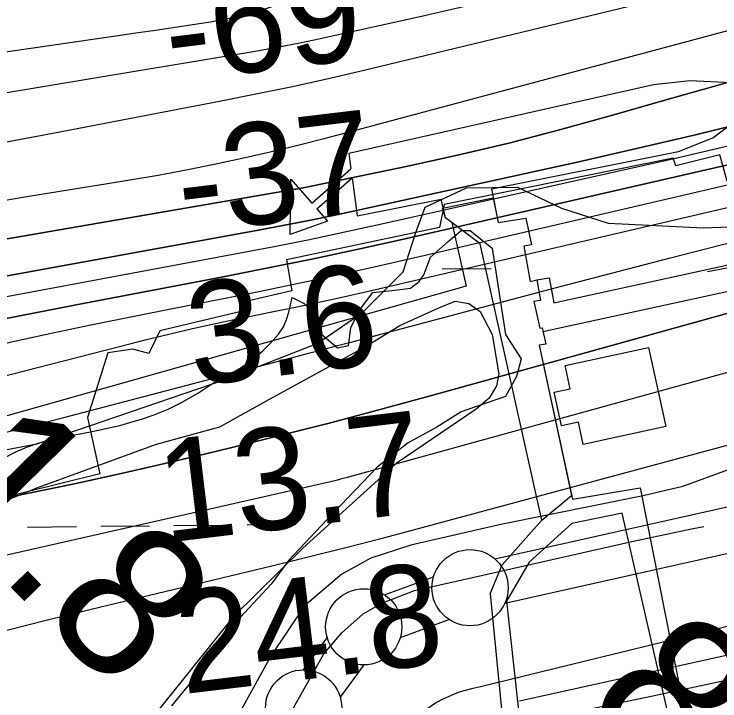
# Model space of a CAD drawing. Extents: x 3651524 to 3689615, y 505651 to 531377.
# Drawn here: x 3669701 to 3670164.1, y 512951.4 to 513402.1 of the extents above; entities that cross this region are included whole.
import ezdxf

# ---------------------------------------------------------------- set-up
doc = ezdxf.new("R2010")
doc.units = 0
for name, color, linetype in [('V-BLDG-OTLN', 7, 'Continuous'), ('V-CHAN-DOCK', 7, 'Continuous'), ('V-FLOD-BASE', 7, 'Continuous'), ('V-LEVE-TOET', 7, 'Continuous'), ('V-RIVR-EDGE', 7, 'Continuous'), ('V-RIVR-RANG', 7, 'Continuous'), ('V-ROAD-CNTR', 7, 'Continuous'), ('V-RRAP-FSHR', 7, 'Continuous'), ('V-RRAP-RVMT', 7, 'Continuous'), ('V-SITE-OTLN', 7, 'Continuous'), ('V-SITE-VEGE', 7, 'Continuous'), ('V-SURV-IDEN', 7, 'Continuous'), ('V-SURV-LINE', 7, 'Continuous'), ('V-TOPO-DPTH', 7, 'Continuous'), ('V-TOPO-MAJR', 7, 'Continuous'), ('V-TOPO-MINR', 7, 'Continuous'), ('V-TOPO-WATR', 7, 'Continuous'), ('V-UTIL-LINE', 7, 'Continuous'), ('V-WETL-SWMP', 7, 'Continuous')]:
    doc.layers.add(name, color=color, linetype=linetype)

msp = doc.modelspace()

# ---------------------------------------------------------------- linework, layer by layer
at = {"layer": 'V-BLDG-OTLN'}
msp.add_lwpolyline([(3670062.557, 513171.459), (3670117.351, 513183.29), (3670128.566, 513131.351), (3670074.482, 513119.675), (3670071.316, 513134.349), (3670060.22, 513131.953), (3670055.448, 513154.047), (3670065.829, 513156.289)], close=True, dxfattribs=at)
at = {"layer": 'V-CHAN-DOCK'}
for p, q in [((3669896.304, 513278.158), (3669921.968, 513300.7)), ((3669899.612, 513274.41), (3669922.762, 513294.742)), ((3670047.344, 513069.911), (3670066.843, 513086.109))]:
    msp.add_line(p, q, dxfattribs=at)
for points in [[(3670014.334, 513287.407), (3670136.915, 513312.026), (3670159.429, 513320.904), (3670178.533, 513335.244), (3670183.753, 513342.174), (3670195.421, 513344.855), (3670190.647, 513365.886), (3670170.806, 513361.382), (3670171.711, 513357.096), (3670144.419, 513358.462), (3670120.542, 513355.73), (3669920.64, 513310.66), (3669921.968, 513300.7)], [(3669899.612, 513274.41), (3669906.751, 513266.324), (3669882.193, 513257.414), (3669882.494, 513293.794), (3669896.304, 513278.158)], [(3669922.762, 513294.742), (3669926.098, 513269.687), (3669981.134, 513280.74)], [(3670014.334, 513287.407), (3670018.738, 513265.442), (3670036.815, 513268.239), (3670040.596, 513250.753), (3670035.486, 513249.758), (3670039.674, 513226.571), (3670043.996, 513227.761), (3670046.39, 513214.203), (3670042.064, 513213.603), (3670046.041, 513195.92), (3670047.418, 513196.119), (3670050, 513185.51), (3670045.48, 513184.908), (3670066.843, 513086.109)], [(3670047.344, 513069.911), (3670006.781, 513251.257), (3669984.13, 513268.501), (3669981.134, 513280.74)]]:
    msp.add_lwpolyline(points, dxfattribs=at)
at = {"layer": 'V-FLOD-BASE'}
msp.add_lwpolyline([(3669677.184, 512763.606), (3669708.711, 512762.893), (3669724.936, 512762.406), (3669736.671, 512764.282), (3669751.963, 512768.277), (3669766.324, 512774.383), (3669786.869, 512786.965), (3669799.112, 512796.626), (3669810.155, 512811.558), (3669830.645, 512845.245), (3669869.502, 512920.266), (3669904.166, 512982.216), (3669916.137, 512995.964), (3669929.955, 513008.397), (3669942.204, 513015.42), (3669963.683, 513023.784), (3669994.928, 513030.72), (3670106.453, 513055.933), (3670146.664, 513064.476), (3670153.518, 513065.813)], dxfattribs=at)
at = {"layer": 'V-LEVE-TOET'}
for points in [[(3670515.666, 513189.807), (3670399.264, 513162.208), (3670274.961, 513129.975), (3670190.595, 513108.921), (3670169.505, 513103.062), (3670145.126, 513094.032), (3670138.933, 513091.773), (3670126.671, 513088.974), (3670113.886, 513085.908), (3670020.413, 513067.206), (3669961.222, 513053.47), (3669935.126, 513044.962), (3669916.026, 513034.493), (3669891.544, 513013.722), (3669869.729, 512981.218), (3669819.836, 512890.738), (3669790.822, 512836.715)], [(3670236.848, 513016.829), (3670076.039, 512977.432), (3670006.112, 512960.284)], [(3670006.112, 512960.284), (3670001.932, 512959.477), (3669997.801, 512958.453), (3669993.727, 512957.214), (3669989.726, 512955.764), (3669985.804, 512954.105), (3669981.976, 512952.245), (3669978.249, 512950.187), (3669974.636, 512947.936), (3669971.144, 512945.499), (3669967.787, 512942.884), (3669964.57, 512940.096), (3669961.502, 512937.145), (3669958.596, 512934.036), (3669955.854, 512930.78), (3669953.286, 512927.385), (3669950.9, 512923.86)]]:
    msp.add_lwpolyline(points, dxfattribs=at)
at = {"layer": 'V-RIVR-EDGE'}
msp.add_lwpolyline([(3669578.266, 513093.984), (3669715.805, 513120.058), (3669839.577, 513162.375), (3669900.269, 513186.238), (3669929.735, 513206.576), (3669956.215, 513232.925), (3669964.683, 513258.718), (3669970.728, 513275.513), (3669997.774, 513288.053), (3670031.393, 513288.57), (3670060.175, 513274.691), (3670090.767, 513265.01), (3670153.193, 513261.854), (3670182.012, 513262.984), (3670210.223, 513261.113), (3670230.619, 513255.059), (3670261.834, 513254.382), (3670284.632, 513248.322), (3670295.428, 513244.693), (3670324.837, 513241.619), (3670374.065, 513242.098), (3670420.896, 513244.383), (3670488.178, 513262.827)], dxfattribs=at)
at = {"layer": 'V-ROAD-CNTR'}
msp.add_lwpolyline([(3670032.694, 512951.353), (3670942.1, 513152.287)], dxfattribs=at)
at = {"layer": 'V-RRAP-FSHR'}
msp.add_lwpolyline([(3670156.048, 513233.126), (3670313.65, 513263.207), (3670481.586, 513295.795), (3670646.939, 513339.665)], dxfattribs=at)
at = {"layer": 'V-RRAP-RVMT'}
msp.add_lwpolyline([(3670168.928, 513292.426), (3670164.189, 513309.812), (3670135.303, 513302.541), (3670133.467, 513307.632), (3669983.253, 513277.125), (3669980.239, 513262.097), (3669879.693, 513240.799), (3669883.302, 513220.562), (3669855.029, 513213.917), (3669856.435, 513208.438), (3669796.67, 513194.237), (3669789.413, 513179.368), (3669778.946, 513182.202), (3669762.454, 513179.8), (3669749.113, 513137.368), (3669757.232, 513100.29), (3669608.837, 513063.719)], dxfattribs=at)
at = {"layer": 'V-SITE-OTLN'}
msp.add_lwpolyline([(3669856.315, 512683.316), (3669878.749, 512724.368), (3669963.837, 512881.761), (3669996.961, 512920.509), (3670009.96, 512928.701), (3670020.243, 512933.778), (3670120.054, 512954.625), (3670281.42, 512989.228), (3670309.869, 512995.388), (3670449.868, 513027.993)], dxfattribs=at)
at = {"layer": 'V-SITE-VEGE'}
msp.add_lwpolyline([(3669654.071, 513065.737), (3669715.926, 513091.134), (3669794.539, 513119.927), (3669835.921, 513131.271), (3669866.643, 513148.308), (3669930.841, 513183.573), (3669954.074, 513197.829), (3669979.682, 513209.333), (3669990.32, 513213.697), (3669999.394, 513212.143), (3670006.902, 513206.838), (3670014.631, 513191.869), (3670019.035, 513165.85), (3670017.476, 513158.155), (3670012.764, 513150.057), (3670004.303, 513142.74), (3669951.739, 513107.109), (3669890.353, 513051.542), (3669844.914, 513006.663), (3669787.117, 512934.737)], dxfattribs=at)
at = {"layer": 'V-SURV-LINE'}
for points in [[(3670016.399, 513044.658), (3670803.396, 513220.715)], [(3670809.942, 513191.438), (3670022.944, 513015.381)], [(3669943.982, 513020.939), (3669976.239, 513032.825)], [(3669986.614, 513004.676), (3669954.358, 512992.79)], [(3669890.84, 512971.746), (3669906.484, 512992.847)], [(3669930.572, 512974.965), (3669914.929, 512953.865)]]:
    msp.add_lwpolyline(points, dxfattribs=at)
for centre in [(3670000.166, 513025.656), (3669930.43, 512999.959), (3669890.983, 512946.753)]:
    msp.add_circle(centre, 25, dxfattribs=at)
at = {"layer": 'V-TOPO-DPTH'}
for points in [[(3669010.863, 513165.56), (3669127.155, 513185.157), (3669243.461, 513204.669), (3669359.776, 513224.122), (3669659.012, 513274.053), (3669684.833, 513278.342), (3669710.659, 513282.604), (3669736.491, 513286.826), (3669762.327, 513291.022), (3669776.933, 513293.383), (3669795.439, 513296.542), (3669813.903, 513299.918), (3669832.304, 513303.62), (3669850.663, 513307.539), (3669868.963, 513311.738), (3669887.224, 513316.094), (3669905.427, 513320.684), (3669923.592, 513325.432), (3670161.149, 513389.153), (3670298.061, 513425.89), (3670434.968, 513462.643)], [(3669010.863, 513165.56), (3669127.155, 513185.157), (3669243.461, 513204.669), (3669359.776, 513224.122), (3669659.012, 513274.053), (3669684.833, 513278.342), (3669710.659, 513282.604), (3669736.491, 513286.826), (3669762.327, 513291.022), (3669776.933, 513293.383), (3669795.439, 513296.542), (3669813.903, 513299.918), (3669832.304, 513303.62), (3669850.663, 513307.539), (3669868.963, 513311.738), (3669887.224, 513316.094), (3669905.427, 513320.684), (3669923.592, 513325.432), (3670161.149, 513389.153), (3670298.061, 513425.89), (3670434.968, 513462.643)], [(3668859.121, 513098.987), (3669070.449, 513140.695), (3669193.711, 513164.554), (3669317.083, 513187.811), (3669440.623, 513210.165), (3669564.274, 513231.916), (3669877.962, 513285.913), (3669884.326, 513287.044), (3669890.682, 513288.219), (3669897.026, 513289.461), (3669903.36, 513290.747), (3669958.268, 513302.202), (3669991.96, 513309.62), (3670025.529, 513317.529), (3670058.916, 513326.177), (3670092.181, 513335.316), (3670092.927, 513335.53), (3670126.476, 513345.135), (3670160.03, 513354.727), (3670193.589, 513364.299), (3670227.152, 513373.856), (3670394.235, 513421.379), (3670500.455, 513451.609)], [(3670500.455, 513451.609), (3670394.235, 513421.379), (3670227.152, 513373.856), (3670193.589, 513364.299), (3670160.03, 513354.727), (3670126.476, 513345.135), (3670092.927, 513335.53), (3670092.181, 513335.316), (3670058.916, 513326.177), (3670025.529, 513317.529), (3669991.96, 513309.62), (3669958.268, 513302.202), (3669903.36, 513290.747), (3669897.026, 513289.461), (3669890.682, 513288.219), (3669884.326, 513287.044), (3669877.962, 513285.913), (3669564.274, 513231.916), (3669440.623, 513210.165), (3669317.083, 513187.811), (3669193.711, 513164.554), (3669070.449, 513140.695), (3668859.121, 513098.987)], [(3669022.565, 513094.275), (3669074.16, 513105.085), (3669125.663, 513116.429), (3669177.199, 513127.623), (3669228.783, 513138.592), (3669280.399, 513149.412), (3669333.861, 513160.497), (3669412.289, 513176.455), (3669490.793, 513192.024), (3669569.41, 513207.009), (3669648.103, 513221.606), (3669858.922, 513259.902), (3669876.139, 513263.126), (3669893.332, 513266.474), (3669910.488, 513270.008), (3669927.618, 513273.666), (3670071.539, 513305.212), (3670147.238, 513322.658), (3670222.661, 513341.181), (3670297.668, 513361.317), (3670372.399, 513382.53), (3670394.613, 513389.094), (3670458.039, 513407.8)], [(3670458.039, 513407.8), (3670394.613, 513389.094), (3670372.399, 513382.53), (3670297.668, 513361.317), (3670222.661, 513341.181), (3670147.238, 513322.658), (3670071.539, 513305.212), (3669927.618, 513273.666), (3669910.488, 513270.008), (3669893.332, 513266.474), (3669876.139, 513263.126), (3669858.922, 513259.902), (3669648.103, 513221.606), (3669569.41, 513207.009), (3669490.793, 513192.024), (3669412.289, 513176.455), (3669333.861, 513160.497), (3669280.399, 513149.412), (3669228.783, 513138.592), (3669177.199, 513127.623), (3669125.663, 513116.429), (3669074.16, 513105.085), (3669022.565, 513094.275)], [(3670529.002, 513394.865), (3670419.869, 513364.565), (3670310.117, 513336.593), (3670199.951, 513310.173), (3669955.565, 513254.307), (3669926, 513247.72), (3669896.389, 513241.351), (3669866.71, 513235.311), (3669836.985, 513229.488), (3669747.359, 513212.447), (3669705.921, 513204.398), (3669664.526, 513196.133), (3669623.198, 513187.542), (3669581.914, 513178.735), (3669540.691, 513169.646), (3669499.503, 513160.399), (3669458.369, 513150.916), (3669417.271, 513141.274), (3669343.805, 513123.816), (3669265.807, 513106.338), (3669187.548, 513090.207), (3669108.901, 513076.095), (3669029.994, 513063.33), (3668726.251, 513018.199)], [(3670529.002, 513394.865), (3670419.869, 513364.565), (3670310.117, 513336.593), (3670199.951, 513310.173), (3669955.565, 513254.307), (3669926, 513247.72), (3669896.389, 513241.351), (3669866.71, 513235.311), (3669836.985, 513229.488), (3669747.359, 513212.447), (3669705.921, 513204.398), (3669664.526, 513196.133), (3669623.198, 513187.542), (3669581.914, 513178.735), (3669540.691, 513169.646), (3669499.503, 513160.399), (3669458.369, 513150.916), (3669417.271, 513141.274), (3669343.805, 513123.816), (3669265.807, 513106.338), (3669187.548, 513090.207), (3669108.901, 513076.095), (3669029.994, 513063.33), (3668726.251, 513018.199)], [(3670700.365, 513353.41), (3669975.743, 513151.972), (3669942.653, 513142.949), (3669909.506, 513134.145), (3669876.274, 513125.668), (3669842.985, 513117.41), (3669825.859, 513113.251), (3669797.123, 513106.455), (3669768.336, 513099.889), (3669739.472, 513093.669), (3669710.557, 513087.68), (3669681.603, 513081.869), (3669652.647, 513076.064), (3669623.689, 513070.269), (3669594.73, 513064.48), (3669389.173, 513023.428), (3669299.521, 513004.727), (3669210.101, 512985.011), (3669121.03, 512963.774), (3669032.192, 512941.521), (3668956.696, 512921.925)], [(3668750.768, 512986.04), (3669211.218, 513059.845), (3669309.961, 513077.072), (3669408.329, 513096.103), (3669506.135, 513117.839), (3669603.566, 513141.377), (3669777.821, 513186.028), (3669787.853, 513188.556), (3669797.898, 513191.029), (3669807.962, 513193.421), (3669818.04, 513195.76), (3669828.137, 513198.013), (3669838.246, 513200.209), (3669848.374, 513202.318), (3669858.514, 513204.368), (3669869.091, 513206.459), (3669884.512, 513209.59), (3669899.911, 513212.824), (3669915.276, 513216.215), (3669930.618, 513219.71), (3670432.831, 513336.786)], [(3668750.768, 512986.04), (3669211.218, 513059.845), (3669309.961, 513077.072), (3669408.329, 513096.103), (3669506.135, 513117.839), (3669603.566, 513141.377), (3669777.821, 513186.028), (3669787.853, 513188.556), (3669797.898, 513191.029), (3669807.962, 513193.421), (3669818.04, 513195.76), (3669828.137, 513198.013), (3669838.246, 513200.209), (3669848.374, 513202.318), (3669858.514, 513204.368), (3669869.091, 513206.459), (3669884.512, 513209.59), (3669899.911, 513212.824), (3669915.276, 513216.215), (3669930.618, 513219.71), (3670432.831, 513336.786)]]:
    msp.add_lwpolyline(points, dxfattribs=at)
at = {"layer": 'V-TOPO-MAJR'}
msp.add_lwpolyline([(3668980.338, 513192.355), (3669043.589, 513203.145), (3669056.38, 513205.4), (3669125.978, 513217.626), (3669195.587, 513229.79), (3669265.212, 513241.863), (3669334.847, 513253.875), (3669413.281, 513267.352), (3669491.641, 513281.039), (3669569.949, 513295.012), (3669648.179, 513309.417), (3669726.356, 513324.109), (3669836.837, 513345.187), (3669859.701, 513349.716), (3669882.519, 513354.46), (3669905.267, 513359.524), (3669927.969, 513364.803), (3670065.703, 513397.852), (3670157.145, 513420.182), (3670248.463, 513443), (3670339.594, 513466.549), (3670430.602, 513490.586)], dxfattribs=at)
at = {"layer": 'V-TOPO-MINR'}
for points in [[(3668951.129, 513271.321), (3669046.456, 513284.138), (3669141.721, 513297.403), (3669236.945, 513310.969), (3669767.808, 513387.871), (3669780.785, 513389.766), (3669793.758, 513391.682), (3669806.727, 513393.628), (3669819.693, 513395.594), (3669829.974, 513397.166), (3669837.759, 513398.528), (3669845.495, 513400.111), (3669853.155, 513402.024), (3669860.765, 513404.158), (3669868.32, 513406.512), (3669875.852, 513408.937), (3669883.348, 513411.469), (3669890.82, 513414.073), (3670083.918, 513482.902), (3670167.656, 513512.016), (3670251.68, 513540.255), (3670336.134, 513567.18), (3670420.875, 513593.229), (3670483.967, 513612.087)], [(3668771.351, 513188.22), (3669050.282, 513238.997), (3669188.26, 513263.791), (3669326.311, 513288.167), (3669464.471, 513311.915), (3669602.704, 513335.245), (3669860.475, 513378.148), (3669869.864, 513379.785), (3669879.234, 513381.517), (3669888.577, 513383.393), (3669897.901, 513385.364), (3669968.389, 513400.834), (3670012.84, 513411.02), (3670057.154, 513421.75), (3670101.263, 513433.296), (3670145.235, 513445.385), (3670148.894, 513446.427), (3670194.534, 513459.642), (3670240.095, 513473.117), (3670285.54, 513486.982), (3670330.905, 513501.109), (3670408.243, 513525.556), (3670492.265, 513551.953)], [(3669010.863, 513165.56), (3669127.155, 513185.157), (3669243.461, 513204.669), (3669359.776, 513224.122), (3669659.012, 513274.053), (3669684.833, 513278.342), (3669710.659, 513282.604), (3669736.491, 513286.826), (3669762.327, 513291.022), (3669776.933, 513293.383), (3669795.439, 513296.542), (3669813.903, 513299.918), (3669832.304, 513303.62), (3669850.663, 513307.539), (3669868.963, 513311.738), (3669887.224, 513316.094), (3669905.427, 513320.684), (3669923.592, 513325.432), (3670161.149, 513389.153), (3670298.061, 513425.89), (3670434.968, 513462.643)], [(3668859.121, 513098.987), (3669070.449, 513140.695), (3669193.711, 513164.554), (3669317.083, 513187.811), (3669440.623, 513210.165), (3669564.274, 513231.916), (3669877.962, 513285.913), (3669884.326, 513287.044), (3669890.682, 513288.219), (3669897.026, 513289.461), (3669903.36, 513290.747), (3669958.268, 513302.202), (3669991.96, 513309.62), (3670025.529, 513317.529), (3670058.916, 513326.177), (3670092.181, 513335.316), (3670092.927, 513335.53), (3670126.476, 513345.135), (3670160.03, 513354.727), (3670193.589, 513364.299), (3670227.152, 513373.856), (3670394.235, 513421.379), (3670500.455, 513451.609)], [(3669022.565, 513094.275), (3669074.16, 513105.085), (3669125.663, 513116.429), (3669177.199, 513127.623), (3669228.783, 513138.592), (3669280.399, 513149.412), (3669333.861, 513160.497), (3669412.289, 513176.455), (3669490.793, 513192.024), (3669569.41, 513207.009), (3669648.103, 513221.606), (3669858.922, 513259.902), (3669876.139, 513263.126), (3669893.332, 513266.474), (3669910.488, 513270.008), (3669927.618, 513273.666), (3670071.539, 513305.212), (3670147.238, 513322.658), (3670222.661, 513341.181), (3670297.668, 513361.317), (3670372.399, 513382.53), (3670394.613, 513389.094), (3670458.039, 513407.8)], [(3669013.035, 513075.825), (3669079.189, 513087.279), (3669145.033, 513100.396), (3669210.671, 513114.622), (3669224.138, 513117.719), (3669282.92, 513131.081), (3669341.747, 513144.246), (3669400.638, 513157.115), (3669459.574, 513169.787), (3669518.586, 513182.087), (3669577.659, 513194.086), (3669636.821, 513205.635), (3669696.043, 513216.884), (3669848.282, 513245.202), (3669871.566, 513249.665), (3669894.814, 513254.298), (3669918.011, 513259.184), (3669941.173, 513264.24), (3670134.163, 513307.476), (3670227.885, 513329.524), (3670321.259, 513352.896), (3670414.115, 513378.254), (3670506.624, 513404.934)], [(3668726.251, 513018.199), (3669029.994, 513063.33), (3669108.901, 513076.095), (3669187.548, 513090.207), (3669265.807, 513106.338), (3669343.805, 513123.816), (3669417.271, 513141.274), (3669458.369, 513150.916), (3669499.503, 513160.399), (3669540.691, 513169.646), (3669581.914, 513178.735), (3669623.198, 513187.542), (3669664.526, 513196.133), (3669705.921, 513204.398), (3669747.359, 513212.447), (3669836.985, 513229.488), (3669866.71, 513235.311), (3669896.389, 513241.351), (3669926, 513247.72), (3669955.565, 513254.307), (3670199.951, 513310.173), (3670310.117, 513336.593), (3670419.869, 513364.565), (3670529.002, 513394.865)], [(3668696.23, 512996.931), (3669116.248, 513061.451), (3669206.233, 513076.498), (3669295.903, 513093.127), (3669385.102, 513112.127), (3669473.985, 513132.709), (3669601.516, 513164.028), (3669626.416, 513170.056), (3669651.341, 513175.976), (3669676.304, 513181.733), (3669701.293, 513187.381), (3669726.323, 513192.845), (3669751.381, 513198.172), (3669776.482, 513203.292), (3669801.611, 513208.275), (3669825.08, 513212.829), (3669861.594, 513220.126), (3669898.05, 513227.693), (3669934.419, 513235.667), (3669970.731, 513243.912), (3670268.536, 513313.28), (3670393.747, 513343.856), (3670518.48, 513376.198)], [(3669025.397, 512994.385), (3669099.545, 513008.522), (3669173.863, 513021.887), (3669248.167, 513035.328), (3669322.45, 513048.884), (3669396.719, 513062.517), (3669410.893, 513065.13), (3669492.034, 513081.038), (3669572.905, 513098.162), (3669653.367, 513117.107), (3669733.558, 513137.267), (3669884.608, 513177.06), (3669894.155, 513179.577), (3669903.702, 513182.096), (3669913.247, 513184.619), (3669922.792, 513187.144), (3670055.129, 513222.182), (3670130.909, 513241.959), (3670206.78, 513261.377), (3670282.787, 513280.257), (3670358.884, 513298.778), (3670654.387, 513369.593)], [(3669343.376, 512963.093), (3669399.971, 512977.714), (3669456.663, 512991.935), (3669513.502, 513005.557), (3669570.44, 513018.779), (3669908.535, 513095.413), (3669911.349, 513096.072), (3669914.157, 513096.757), (3669916.955, 513097.481), (3669919.747, 513098.23), (3670891.93, 513366.72)], [(3668956.696, 512921.925), (3669032.192, 512941.521), (3669121.03, 512963.774), (3669210.101, 512985.011), (3669299.521, 513004.727), (3669389.173, 513023.428), (3669594.73, 513064.48), (3669623.689, 513070.269), (3669652.647, 513076.064), (3669681.603, 513081.869), (3669710.557, 513087.68), (3669739.472, 513093.669), (3669768.336, 513099.889), (3669797.123, 513106.455), (3669825.859, 513113.251), (3669842.985, 513117.41), (3669876.274, 513125.668), (3669909.506, 513134.145), (3669942.653, 513142.949), (3669975.743, 513151.972), (3670700.365, 513353.41)], [(3669450.67, 512918.14), (3669531.922, 512948.778), (3669558.816, 512958.45), (3669585.889, 512967.564), (3669613.23, 512975.841), (3669640.749, 512983.561), (3669668.425, 512990.769), (3669696.131, 512997.855), (3669723.885, 513004.757), (3669751.669, 513011.536), (3669870.197, 513040.039), (3669894.903, 513046.088), (3669919.575, 513052.272), (3669944.195, 513058.658), (3669968.781, 513065.18), (3670398.42, 513181.04)]]:
    msp.add_lwpolyline(points, dxfattribs=at)
at = {"layer": 'V-TOPO-WATR'}
msp.add_lwpolyline([(3668750.768, 512986.04), (3669211.218, 513059.845), (3669309.961, 513077.072), (3669408.329, 513096.103), (3669506.135, 513117.839), (3669603.566, 513141.377), (3669777.821, 513186.028), (3669787.853, 513188.556), (3669797.898, 513191.029), (3669807.962, 513193.421), (3669818.04, 513195.76), (3669828.137, 513198.013), (3669838.246, 513200.209), (3669848.374, 513202.318), (3669858.514, 513204.368), (3669869.091, 513206.459), (3669884.512, 513209.59), (3669899.911, 513212.824), (3669915.276, 513216.215), (3669930.618, 513219.71), (3670432.831, 513336.786)], dxfattribs=at)
at = {"layer": 'V-UTIL-LINE'}
for points in [[(3670013.456, 513021.66), (3670021.271, 513040.75), (3670047.344, 513069.911), (3670006.781, 513251.257), (3669984.13, 513268.501), (3669982.148, 513274.787), (3670015.354, 513281.553), (3670018.738, 513265.442), (3670036.815, 513268.239), (3670040.596, 513250.753), (3670035.486, 513249.758), (3670039.674, 513226.571), (3670043.996, 513227.761), (3670046.39, 513214.203), (3670042.064, 513213.603), (3670046.041, 513195.92), (3670047.418, 513196.119), (3670050, 513185.51), (3670045.48, 513184.908), (3670067.359, 513083.723), (3670111.77, 513091.304), (3670140.643, 512945.313), (3670140.999, 512937.577), (3670160.779, 512778.767)], [(3670044.002, 513227.734), (3670052.093, 513229.112), (3670055.085, 513212.601), (3670181.66, 513240.255), (3670197.774, 513167.533), (3670446.679, 513221.77), (3670677.63, 513273.548)], [(3669988.263, 513265.356), (3669997.647, 513223.534), (3669480.73, 513077.624)], [(3670680.588, 513266.482), (3670494.259, 513226.806), (3670193.344, 513161.741), (3670178.836, 513222.077), (3670048.038, 513193.571)], [(3670070.003, 512448.273), (3670090.839, 512449.111), (3670089.459, 512450.289), (3670085.437, 512486.647), (3670128.668, 512493.44), (3670106.261, 512726.535), (3670151.151, 512776.975), (3670134.054, 512930.074), (3670130.091, 512942.644), (3670100.074, 513074.478), (3670066.868, 513067.711), (3670039.017, 513042.478), (3670024.101, 513016.901)], [(3670013.456, 513021.66), (3670026.751, 512885.867), (3670045.095, 512720.385), (3670058.223, 512600.425), (3670059.032, 512591.005)], [(3670024.101, 513016.901), (3670033.844, 512927.235), (3670047.319, 512928.71), (3670048.216, 512920.919)]]:
    msp.add_lwpolyline(points, dxfattribs=at)
at = {"layer": 'V-WETL-SWMP'}
for p, q in [((3669981.987, 513234.867), (3670013.985, 513235.212)), ((3669709.887, 513065.428), (3669741.885, 513065.772)), ((3669757.884, 513065.944), (3669789.883, 513066.289)), ((3669805.882, 513066.461), (3669837.88, 513066.805)), ((3669853.879, 513066.978), (3669885.877, 513067.322))]:
    msp.add_line(p, q, dxfattribs=at)
for points in [[(3669966.876, 513226.719), (3669969.779, 513231.073), (3669974.134, 513242.685), (3669985.746, 513252.846), (3669994.455, 513260.104), (3670000.261, 513260.104), (3670014.776, 513248.491), (3670023.485, 513191.882), (3670033.646, 513175.915), (3670030.743, 513164.303), (3670023.485, 513151.239), (3669998.809, 513142.53), (3669994.455, 513141.079), (3669978.488, 513130.918), (3669959.618, 513120.758), (3669939.297, 513104.791), (3669905.912, 513069.954), (3669881.236, 513043.827), (3669869.624, 513027.86), (3669849.303, 513006.087), (3669833.336, 512987.218), (3669817.369, 512963.993), (3669804.306, 512948.026)], [(3669694.872, 513111.095), (3669702.047, 513114.771), (3669709.876, 513118.057), (3669717.446, 513120.688), (3669725.017, 513122.797), (3669731.153, 513124.25), (3669751.234, 513127.906), (3669761.208, 513130.178), (3669770.321, 513132.056), (3669776.926, 513134.11), (3669785.28, 513136.43), (3669792.276, 513138.93), (3669802.089, 513142.899), (3669810.83, 513147.18), (3669822.074, 513153.583), (3669831.255, 513159.615), (3669841.43, 513165.127), (3669850.039, 513170.113), (3669857.08, 513174.964), (3669864.249, 513181.121), (3669868.94, 513185.966), (3669874.541, 513192.12), (3669877.795, 513196.961), (3669879.742, 513201.799), (3669881.298, 513206.506), (3669883.467, 513216.168), (3669891.397, 513212.203), (3669901.557, 513202.043), (3669903.009, 513191.882), (3669913.17, 513183.173), (3669920.427, 513184.624), (3669921.879, 513196.237), (3669927.685, 513207.849), (3669936.394, 513219.461), (3669950.909, 513220.912), (3669961.07, 513222.364), (3669966.876, 513226.719)]]:
    msp.add_lwpolyline(points, dxfattribs=at)

# ---------------------------------------------------------------- texts
at = {"layer": 'V-RIVR-RANG'}
for s, rotation, p in [('-69', 7.13192, (3669803.645, 513357.265)), ('-37', 6.84833, (3669811.675, 513257.9)), ('3.6', 6.84833, (3669818.608, 513158.014)), ('13.7', 6.84833, (3669799.612, 513055.014)), ('24.8', 6.84833, (3669811.782, 512955.758))]:
    msp.add_text(s, height=67, rotation=rotation, dxfattribs=at).set_placement(p)
at = {"layer": 'V-SURV-IDEN'}
for s, rotation, p in [('817+01.8', 314.51485, (3669374.788, 513355.392)), ('814+87.8', 314.03854, (3669285.766, 513227.002)), ('818+42.4', 314.31517, (3670072.235, 512948.641))]:
    msp.add_text(s, height=100, rotation=rotation, dxfattribs=at).set_placement(p)

doc.saveas('drawing.dxf')
